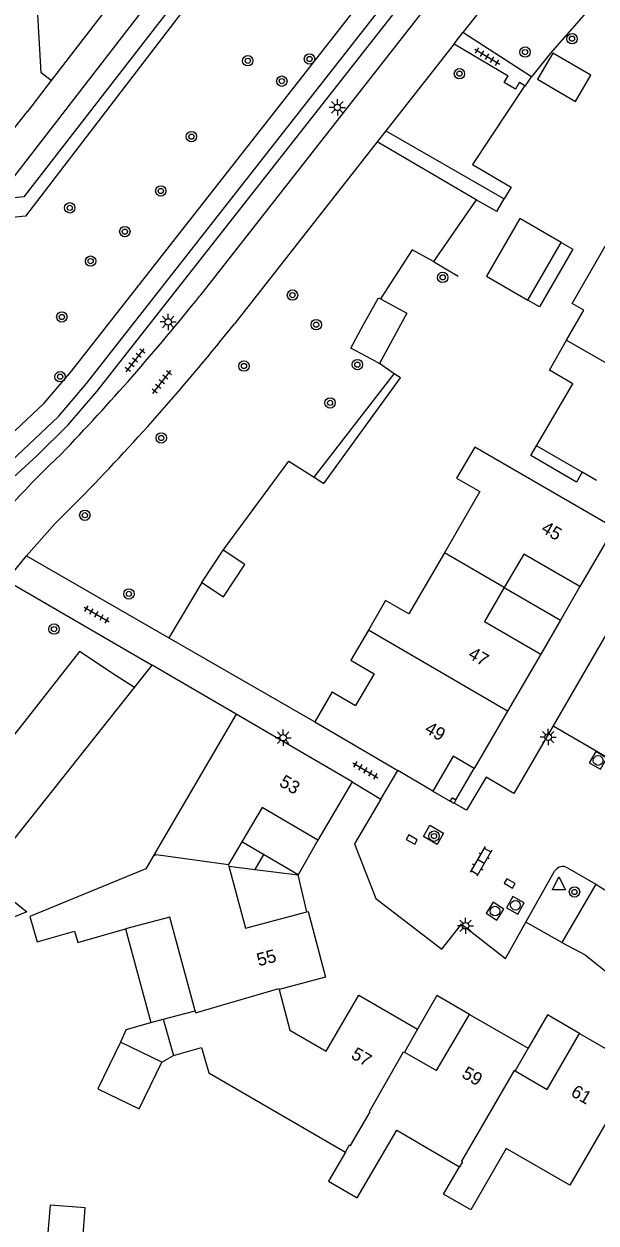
# Model space of a CAD drawing. Extents: x 131000 to 133013, y 393000 to 396501.
# Drawn here: x 131094.6 to 131138.7, y 395177.5 to 395269.9 of the extents above; entities that cross this region are included whole.
import ezdxf

# ---------------------------------------------------------------- set-up
doc = ezdxf.new("R2010")
doc.units = 0
for name, color, linetype in [('gg-afsc-erfafscheiding', 7, 'Continuous'), ('gg-afsc-hekwerk', 7, 'Continuous'), ('gg-afsc-muur', 7, 'Continuous'), ('gg-anno-huisnummerreeks BGT', 7, 'Continuous'), ('gg-bbg-bijgebouw', 7, 'Continuous'), ('gg-bbg-gedigitaliseerde bebouwing', 7, 'Continuous'), ('gg-bbg-gedigitaliseerde bijgebouw', 7, 'Continuous'), ('gg-bbg-hoofdgebouw', 7, 'Continuous'), ('gg-bbg-luifel en loopbrug', 7, 'Continuous'), ('gg-bbg-onder overbouw', 7, 'Continuous'), ('gg-bbg-pand overbouw', 7, 'Continuous'), ('gg-bbg-pilaar onder overbouw', 7, 'Continuous'), ('gg-bbg-pilaar pand', 7, 'Continuous'), ('gg-bbg-tussenscheiding', 7, 'Continuous'), ('gg-knt-verharding', 7, 'Continuous'), ('gg-knt-verharding nz', 7, 'Continuous'), ('gt-grn-groengrens', 7, 'Continuous'), ('gt-grn-vlakafsluiter', 7, 'Continuous'), ('gt-grn-weggrens', 7, 'Continuous'), ('gt-symb-boom', 7, 'Continuous'), ('gt-symb-klinker verharding', 7, 'Continuous'), ('gt-symb-kolk', 7, 'Continuous'), ('gt-symb-lichtmast', 7, 'Continuous'), ('gt-symb-rioolschacht', 7, 'Continuous'), ('gt-symb-tegel verharding', 7, 'Continuous'), ('gt-symb-waterafsluiter', 7, 'Continuous')]:
    doc.layers.add(name, color=color, linetype=linetype)

# ---------------------------------------------------------------- blocks, each defined once
blk = doc.blocks.new('gt0-BOOM')
at = {"layer": 'gt-symb-boom'}
for radius in [0.4, 0.2]:
    blk.add_circle((0, 0), radius, dxfattribs=at)
blk = doc.blocks.new('gt0-LMAST')
at = {"layer": 'gt-symb-lichtmast'}
for p, q in [((-0.182, 0.173), (-0.447, 0.438)), ((-0.005, 0.246), (-0.005, 0.621)), ((0.172, 0.173), (0.437, 0.438)), ((-0.255, -0.004), (-0.63, -0.004)), ((-0.182, -0.181), (-0.447, -0.446)), ((-0.005, -0.254), (-0.005, -0.629)), ((0.437, -0.446), (0.172, -0.181)), ((0.245, -0.004), (0.62, -0.004))]:
    blk.add_line(p, q, dxfattribs=at)
blk.add_circle((-0.005, -0.004), 0.25, dxfattribs=at)
blk = doc.blocks.new('gt0-TEG1')
at = {"layer": 'gt-symb-tegel verharding'}
for p, q in [((-1.125, 0), (1.125, 0)), ((-0.9, -0.25), (-0.9, 0.25)), ((-0.45, -0.25), (-0.45, 0.25)), ((0, -0.25), (0, 0.25)), ((0.45, -0.25), (0.45, 0.25)), ((0.9, -0.25), (0.9, 0.25))]:
    blk.add_line(p, q, dxfattribs=at)
blk = doc.blocks.new('gt0-KL1')
at = {"layer": 'gt-symb-klinker verharding'}
for p, q in [((-1.15, 0.3), (1.15, 0.3)), ((-1, -0.3), (-1, 0.3)), ((-0.5, 0.3), (-0.5, 0.45)), ((0, -0.3), (0, 0.3)), ((0.5, 0.3), (0.5, 0.45)), ((1, -0.3), (1, 0.3)), ((-1.15, -0.3), (1.15, -0.3)), ((-0.5, -0.45), (-0.5, -0.3)), ((0.5, -0.45), (0.5, -0.3))]:
    blk.add_line(p, q, dxfattribs=at)
blk = doc.blocks.new('gt0-RS')
at = {"layer": 'gt-symb-rioolschacht'}
blk.add_lwpolyline([(-0.5, -0.5), (0.5, -0.5), (0.5, 0.5), (-0.5, 0.5)], close=True, dxfattribs=at)
blk.add_circle((0, 0), 0.375, dxfattribs=at)
blk = doc.blocks.new('gt0-KOLK')
at = {"layer": 'gt-symb-kolk'}
blk.add_lwpolyline([(0, 0), (0.375, 0), (0.375, 0.4), (-0.375, 0.4), (-0.375, 0), (0, 0)], dxfattribs=at)
blk = doc.blocks.new('gt0-WAFSL')
at = {"layer": 'gt-symb-waterafsluiter'}
for p, q in [((-0.5, -0.333), (0, 0.667)), ((0, 0.667), (0.5, -0.333)), ((0.5, -0.333), (-0.5, -0.333))]:
    blk.add_line(p, q, dxfattribs=at)

msp = doc.modelspace()

# ---------------------------------------------------------------- linework, layer by layer
at = {"layer": 'gg-afsc-erfafscheiding'}
for p, q in [((131096.722, 395265.571), (131094.887, 395263.191)), ((131133.286, 395265.155), (131133.745, 395265.871)), ((131123.155, 395242.979), (131122.024, 395243.756)), ((131108.335, 395226.881), (131105.797, 395222.612)), ((131103.132, 395218.797), (131104.494, 395220.514)), ((131091.528, 395204.166), (131103.132, 395218.797))]:
    msp.add_line(p, q, dxfattribs=at)
for points in [[(131149.24, 395269.463), (131146.453, 395271.61), (131142.187, 395275.8), (131138.714, 395271.662), (131135.182, 395267.658), (131133.745, 395265.871)], [(131133.222, 395265.192), (131129.208, 395259.094), (131132.174, 395257.343), (131131.648, 395256.463)], [(131116.997, 395234.994), (131117.739, 395234.523), (131123.636, 395242.662), (131123.155, 395242.979)], [(131109.989, 395229.384), (131115.048, 395236.232), (131116.997, 395234.994)]]:
    msp.add_lwpolyline(points, dxfattribs=at)
at = {"layer": 'gg-afsc-hekwerk'}
msp.add_line((131126.196, 395251.632), (131128.088, 395250.502), dxfattribs=at)
msp.add_lwpolyline([(131126.196, 395251.632), (131124.543, 395252.514), (131122.098, 395248.751)], dxfattribs=at)
at = {"layer": 'gg-afsc-muur'}
msp.add_line((131093.628, 395261.605), (131094.887, 395263.191), dxfattribs=at)
at = {"layer": 'gg-bbg-bijgebouw'}
msp.add_line((131108.335, 395226.881), (131109.989, 395229.384), dxfattribs=at)
msp.add_lwpolyline([(131121.741, 395243.91), (131119.81, 395244.959), (131120.77, 395246.708)], dxfattribs=at)
at = {"layer": 'gg-bbg-gedigitaliseerde bebouwing'}
for p, q in [((131136.45, 395245.56), (131137.78, 395247.87)), ((131137.643, 395235.384), (131134.14, 395237.42)), ((131138.741, 395234.746), (131137.643, 395235.384)), ((131118.383, 395218.456), (131120.182, 395217.401)), ((131110.971, 395216.738), (131104.589, 395205.791)), ((131105.862, 395201.106), (131102.454, 395200.188)), ((131107.81, 395193.87), (131105.862, 395201.106)), ((131105.353, 395193.231), (131107.81, 395193.87)), ((131105.353, 395193.231), (131106.153, 395190.435))]:
    msp.add_line(p, q, dxfattribs=at)
for points in [[(131137.78, 395247.87), (131136.87, 395248.396), (131139.599, 395253.118), (131142.31, 395251.53)], [(131134.14, 395237.42), (131136.92, 395242.21), (131135.12, 395243.25), (131136.45, 395245.56)], [(131140.103, 395231.106), (131129.37, 395237.32), (131127.95, 395234.94), (131129.76, 395233.89), (131127.03, 395229.18)], [(131127.03, 395229.18), (131124.3, 395224.47), (131122.5, 395225.51), (131121.168, 395223.211)], [(131121.168, 395223.211), (131119.83, 395220.9), (131121.62, 395219.86), (131120.182, 395217.401)], [(131104.589, 395205.791), (131104.027, 395204.828), (131095.074, 395201.157), (131095.64, 395199.183), (131098.531, 395200.011), (131098.781, 395199.136), (131102.454, 395200.188)], [(131106.153, 395190.435), (131108.306, 395191.051), (131108.867, 395189.093), (131119.395, 395182.978)], [(131141.973, 395189.511), (131136.698, 395180.431), (131131.797, 395183.263)], [(131119.395, 395182.978), (131118.096, 395180.742), (131120.319, 395179.451), (131123.352, 395184.671), (131128.194, 395181.859)], [(131131.797, 395183.263), (131129.062, 395178.529), (131126.968, 395179.739), (131128.194, 395181.859)]]:
    msp.add_lwpolyline(points, dxfattribs=at)
at = {"layer": 'gg-bbg-gedigitaliseerde bijgebouw'}
for p, q in [((131133.467, 395248.649), (131136.035, 395253.093)), ((131120.77, 395246.708), (131121.939, 395248.837)), ((131121.939, 395248.837), (131122.098, 395248.751)), ((131121.741, 395243.91), (131122.024, 395243.756)), ((131105.257, 395189.92), (131102.064, 395191.469))]:
    msp.add_line(p, q, dxfattribs=at)
for points in [[(131137.135, 395263.967), (131138.309, 395265.983), (131135.377, 395267.69), (131134.211, 395265.688), (131137.135, 395263.967)], [(131136.035, 395253.093), (131132.85, 395254.933), (131130.282, 395250.489), (131133.467, 395248.649)], [(131122.098, 395248.751), (131124.136, 395247.643), (131122.024, 395243.756)], [(131108.335, 395226.881), (131110.004, 395225.778), (131111.658, 395228.281), (131109.989, 395229.384)], [(131091.528, 395204.166), (131094.852, 395201.508), (131089.937, 395199.493), (131089.446, 395199.886)], [(131102.064, 395191.469), (131100.318, 395187.87), (131103.511, 395186.321), (131105.257, 395189.92)]]:
    msp.add_lwpolyline(points, dxfattribs=at)
at = {"layer": 'gg-bbg-hoofdgebouw'}
for p, q in [((131140.103, 395231.106), (131137.47, 395226.567)), ((131134.452, 395221.365), (131131.897, 395216.974)), ((131118.383, 395218.456), (131117.033, 395216.154)), ((131119.912, 395211.525), (131110.971, 395216.738)), ((131131.897, 395216.974), (131129.33, 395212.563)), ((131117.033, 395216.154), (131118.835, 395215.097)), ((131118.835, 395215.097), (131123.451, 395212.391)), ((131126.135, 395210.811), (131123.451, 395212.391)), ((131119.912, 395211.525), (131117.285, 395207.019)), ((131110.397, 395205.132), (131110.423, 395205.035)), ((131128.965, 395193.603), (131133.483, 395190.986)), ((131124.955, 395192.458), (131123.953, 395190.699)), ((131137.45, 395192.138), (131141.973, 395189.511)), ((131133.483, 395190.986), (131132.476, 395189.247))]:
    msp.add_line(p, q, dxfattribs=at)
for points in [[(131137.47, 395226.567), (131133.143, 395229.064), (131131.649, 395226.492)], [(131131.649, 395226.492), (131130.129, 395223.877), (131134.452, 395221.365)], [(131111.417, 395206.895), (131110.393, 395205.148), (131110.397, 395205.132)], [(131110.423, 395205.035), (131111.71, 395200.255), (131116.439, 395201.509)], [(131116.439, 395201.509), (131116.536, 395201.535), (131117.878, 395196.481), (131114.298, 395195.521)], [(131114.298, 395195.521), (131115.128, 395192.391), (131117.921, 395190.757), (131120.433, 395195.082), (131124.955, 395192.458)], [(131123.953, 395190.699), (131126.415, 395189.285), (131128.965, 395193.603)], [(131132.476, 395189.247), (131134.951, 395187.813), (131137.45, 395192.138)]]:
    msp.add_lwpolyline(points, dxfattribs=at)
at = {"layer": 'gg-bbg-luifel en loopbrug'}
for p, q in [((131101.505, 395271.771), (131096.722, 395265.571)), ((131131.649, 395226.492), (131135.968, 395223.978)), ((131137.47, 395226.567), (131135.968, 395223.978)), ((131135.968, 395223.978), (131134.452, 395221.365)), ((131113.091, 395205.914), (131112.426, 395204.78)), ((131110.423, 395205.035), (131112.426, 395204.78)), ((131112.426, 395204.78), (131115.747, 395204.356)), ((131116.439, 395201.509), (131115.747, 395204.356)), ((131102.454, 395200.188), (131104.396, 395192.973)), ((131104.396, 395192.973), (131105.353, 395193.231)), ((131102.5, 395192.43), (131102.064, 395191.469)), ((131102.5, 395192.43), (131104.396, 395192.973)), ((131105.257, 395189.92), (131106.153, 395190.435))]:
    msp.add_line(p, q, dxfattribs=at)
for points in [[(131096.722, 395265.571), (131095.954, 395266.163), (131095.617, 395272.018), (131101.471, 395272.355), (131101.505, 395271.771)], [(131136.035, 395253.093), (131136.925, 395252.579), (131134.357, 395248.135), (131133.467, 395248.649)], [(131137.643, 395235.384), (131137.203, 395234.626), (131133.7, 395236.662), (131134.14, 395237.42)], [(131128.965, 395193.603), (131126.459, 395195.055), (131124.955, 395192.458)], [(131137.45, 395192.138), (131134.979, 395193.569), (131133.483, 395190.986)], [(131099.15, 395176.22), (131099.353, 395178.681), (131096.642, 395178.905), (131096.44, 395176.46)]]:
    msp.add_lwpolyline(points, dxfattribs=at)
at = {"layer": 'gg-bbg-onder overbouw'}
for p, q in [((131127.706, 395213.51), (131126.135, 395210.811)), ((131129.33, 395212.563), (131127.706, 395213.51))]:
    msp.add_line(p, q, dxfattribs=at)
msp.add_lwpolyline([(131117.285, 395207.019), (131112.972, 395209.547), (131111.417, 395206.895)], dxfattribs=at)
at = {"layer": 'gg-bbg-pand overbouw'}
for p, q in [((131127.921, 395210.142), (131129.33, 395212.563)), ((131126.135, 395210.811), (131127.483, 395210.026)), ((131113.091, 395205.914), (131111.417, 395206.895)), ((131117.285, 395207.019), (131115.747, 395204.356)), ((131115.747, 395204.356), (131113.091, 395205.914))]:
    msp.add_line(p, q, dxfattribs=at)
at = {"layer": 'gg-bbg-pilaar onder overbouw'}
msp.add_lwpolyline([(131127.483, 395210.026), (131127.644, 395210.303), (131127.921, 395210.142)], dxfattribs=at)
at = {"layer": 'gg-bbg-pilaar pand'}
msp.add_line((131127.921, 395210.142), (131127.774, 395209.889), dxfattribs=at)
msp.add_lwpolyline([(131127.774, 395209.889), (131127.76, 395209.865), (131127.483, 395210.026)], dxfattribs=at)
at = {"layer": 'gg-bbg-tussenscheiding'}
for p, q in [((131136.45, 395245.56), (131147.187, 395239.345)), ((131131.649, 395226.492), (131127.03, 395229.18)), ((131131.897, 395216.974), (131121.168, 395223.211))]:
    msp.add_line(p, q, dxfattribs=at)
for points in [[(131110.397, 395205.132), (131104.82, 395205.89), (131104.589, 395205.791)], [(131107.81, 395193.87), (131107.85, 395193.73), (131114.277, 395195.607), (131114.298, 395195.521)], [(131119.395, 395182.978), (131119.72, 395183.54), (131119.79, 395183.5), (131121.32, 395186.08), (131121.26, 395186.12), (131123.885, 395190.728), (131123.953, 395190.699)], [(131132.476, 395189.247), (131132.407, 395189.285), (131128.34, 395182.3), (131128.429, 395182.248), (131128.194, 395181.859)]]:
    msp.add_lwpolyline(points, dxfattribs=at)
at = {"layer": 'gg-knt-verharding'}
for p, q in [((131137.665, 395281.028), (131128.45, 395269.276)), ((131133.745, 395265.871), (131128.45, 395269.276)), ((131127.772, 395268.412), (131122.504, 395261.694)), ((131127.772, 395268.412), (131131.949, 395265.945)), ((131132.81, 395265.436), (131133.222, 395265.192)), ((131133.222, 395265.192), (131133.286, 395265.155)), ((131122.504, 395261.694), (131131.648, 395256.463)), ((131121.839, 395260.846), (131110.852, 395246.834)), ((131129.49, 395256.39), (131121.839, 395260.846)), ((131131.059, 395255.477), (131129.49, 395256.39)), ((131093.273, 395227.051), (131094.81, 395228.944)), ((131094.81, 395228.944), (131105.797, 395222.612)), ((131093.273, 395227.051), (131104.494, 395220.514)), ((131141.002, 395225.507), (131135.403, 395215.842)), ((131105.797, 395222.612), (131117.033, 395216.154)), ((131110.971, 395216.738), (131104.494, 395220.514)), ((131122.143, 395210.197), (131123.451, 395212.391)), ((131119.912, 395211.525), (131122.143, 395210.197)), ((131133.319, 395200.696), (131135.527, 395204.629)), ((131136.528, 395204.899), (131138.692, 395203.625)), ((131138.692, 395203.625), (131136.088, 395199.142))]:
    msp.add_line(p, q, dxfattribs=at)
for points in [[(131185.39, 395347.266), (131132.42, 395279.934), (131108.181, 395248.972)], [(131084.015, 395223.523), (131090.49, 395231.697), (131092.556, 395233.881), (131095.623, 395236.654), (131098.039, 395239.03), (131100.242, 395241.604), (131172.644, 395333.757)], [(131085.165, 395257.18), (131093.731, 395257.986), (131111.849, 395281.458)], [(131132.81, 395265.436), (131132.505, 395264.919), (131131.644, 395265.428), (131131.949, 395265.945)], [(131094.81, 395228.944), (131097, 395231.397), (131099.318, 395233.729)], [(131135.403, 395215.842), (131132.383, 395210.629), (131130.24, 395211.877), (131128.737, 395209.331), (131127.774, 395209.889)], [(131122.143, 395210.197), (131120.098, 395206.737), (131121.746, 395202.526), (131126.828, 395198.626), (131128.359, 395200.546), (131131.747, 395197.896), (131133.319, 395200.696)], [(131125.41, 395207.309), (131125.907, 395208.179), (131126.968, 395207.566), (131126.471, 395206.703), (131125.41, 395207.309)], [(131136.088, 395199.142), (131137.884, 395198.194), (131139.971, 395196.513), (131142.658, 395201.158)]]:
    msp.add_lwpolyline(points, dxfattribs=at)
for centre, radius, start, end in [((130966.723, 395362.265), 181.234, 316.18991, 321.30904), ((130972.912, 395356.61), 176.29, 315.81015, 321.48641), ((131138.788, 395192.603), 60.478, 133.0437, 142.94925), ((131136.16, 395204.272), 0.727, 59.57825, 150.61209)]:
    msp.add_arc(centre, radius, start, end, dxfattribs=at)
at = {"layer": 'gg-knt-verharding nz'}
for p, q in [((131127.772, 395268.412), (131128.45, 395269.276)), ((131122.504, 395261.694), (131121.839, 395260.846))]:
    msp.add_line(p, q, dxfattribs=at)
at = {"layer": 'gt-grn-groengrens'}
for p, q in [((131129.49, 395256.39), (131126.196, 395251.632)), ((131116.997, 395234.994), (131123.155, 395242.979)), ((131136.088, 395199.142), (131133.319, 395200.696))]:
    msp.add_line(p, q, dxfattribs=at)
for points in [[(131180.998, 395348.594), (131164.818, 395347.207), (131164.382, 395345.986), (131162.929, 395343.806), (131158.22, 395336.83), (131148.802, 395325.407), (131149.5, 395315.67), (131147.93, 395315.321), (131144.21, 395315.03), (131141.419, 395312.53), (131144.791, 395309.682), (131130.49, 395293.23), (131116.974, 395275.906), (131112.12, 395279.481), (131108.196, 395274.162), (131094.622, 395256.606), (131086.716, 395255.821), (131087.268, 395251.78), (131085.756, 395251.519), (131087.093, 395241.113), (131083.634, 395240.677), (131085.101, 395228.918)], [(131179.796, 395346.985), (131166.113, 395345.813), (131160.789, 395338.14), (131150.307, 395325.298), (131150.856, 395314.487), (131144.435, 395313.884), (131143.008, 395312.457), (131145.917, 395309.823), (131131.704, 395293.249), (131117.326, 395274.701), (131112.387, 395278.158), (131094.753, 395255.111), (131088.412, 395254.482), (131088.95, 395250.549), (131087.427, 395250.286), (131088.773, 395239.813), (131085.308, 395239.376), (131086.394, 395230.669)], [(131086.394, 395230.669), (131088.594, 395233.327), (131090.771, 395235.631), (131096.193, 395240.718), (131098.293, 395243.17), (131170.549, 395335.365), (131171.851, 395337.063), (131179.796, 395346.985)], [(131085.332, 395227.032), (131089.718, 395232.333), (131091.83, 395234.568), (131097.279, 395239.68), (131099.454, 395242.22), (131171.734, 395334.446)], [(131103.132, 395218.797), (131101.743, 395219.689), (131098.908, 395221.572), (131037.972, 395143.966), (131046.149, 395144.396)]]:
    msp.add_lwpolyline(points, dxfattribs=at)
at = {"layer": 'gt-grn-vlakafsluiter'}
for p, q in [((131131.059, 395255.477), (131131.648, 395256.463)), ((131138.692, 395203.625), (131142.658, 395201.158))]:
    msp.add_line(p, q, dxfattribs=at)
at = {"layer": 'gt-grn-weggrens'}
msp.add_line((131135.403, 395215.842), (131140.51, 395212.883), dxfattribs=at)

# ---------------------------------------------------------------- block references
at = {"layer": 'gt-symb-boom'}
for p in [(131136.869, 395268.796), (131133.245, 395267.765), (131111.875, 395267.097), (131116.634, 395267.234), (131128.192, 395266.099), (131114.5, 395265.526), (131107.53, 395261.251), (131105.171, 395257.061), (131098.156, 395255.761), (131102.401, 395253.93), (131099.764, 395251.656), (131126.898, 395250.402), (131115.321, 395249.039), (131097.544, 395247.352), (131117.152, 395246.758), (131120.322, 395243.676), (131097.411, 395242.749), (131111.583, 395243.57), (131118.218, 395240.729), (131105.208, 395238.024), (131099.318, 395232.069), (131102.716, 395226.009), (131096.941, 395223.295), (131126.23, 395207.337), (131137.057, 395203.036)]:
    msp.add_blockref('gt0-BOOM', p, dxfattribs=at)
at = {"layer": 'gt-symb-klinker verharding', "rotation": -120.07902586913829}
msp.add_blockref('gt0-KL1', (131129.843, 395205.403), dxfattribs=at)
at = {"layer": 'gt-symb-kolk'}
for p, rotation in [((131124.418, 395206.896), -30.07902586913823), ((131131.957, 395203.524), -30.07902587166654)]:
    msp.add_blockref('gt0-KOLK', p, dxfattribs=dict(at, rotation=rotation))
at = {"layer": 'gt-symb-lichtmast'}
for p in [(131118.783, 395263.511), (131105.748, 395246.97), (131114.607, 395214.93), (131135.036, 395214.976), (131128.658, 395200.434)]:
    msp.add_blockref('gt0-LMAST', p, dxfattribs=at)
at = {"layer": 'gt-symb-rioolschacht'}
for p, rotation in [((131138.88, 395213.17), 150.3332847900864), ((131132.506, 395202.015), -29.332790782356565), ((131130.932, 395201.561), -32.752439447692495)]:
    msp.add_blockref('gt0-RS', p, dxfattribs=dict(at, rotation=rotation))
at = {"layer": 'gt-symb-tegel verharding'}
for p, rotation in [((131130.333, 395267.414), -31.46487302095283), ((131103.19, 395244.02), 51.823462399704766), ((131105.248, 395242.349), 51.82346239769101), ((131100.225, 395224.425), -30.206934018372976), ((131120.943, 395212.404), -30.924459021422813)]:
    msp.add_blockref('gt0-TEG1', p, dxfattribs=dict(at, rotation=rotation))
at = {"layer": 'gt-symb-waterafsluiter'}
msp.add_blockref('gt0-WAFSL', (131135.859, 395203.525), dxfattribs=at)

# ---------------------------------------------------------------- texts
at = {"layer": 'gg-anno-huisnummerreeks BGT'}
for s, rotation, p in [('45', 329.9, (131134.413, 395230.818)), ('47', 329.8, (131128.783, 395221.122)), ('49', 329.8, (131125.44, 395215.375)), ('53', 329.7, (131114.229, 395211.263)), ('55', 14.9, (131112.718, 395197.298)), ('57', 329.9, (131119.763, 395190.268)), ('59', 329.9, (131128.294, 395188.791)), ('61', 329.9, (131136.703, 395187.368))]:
    msp.add_text(s, height=1, rotation=rotation, dxfattribs=at).set_placement(p)

doc.saveas('drawing.dxf')
